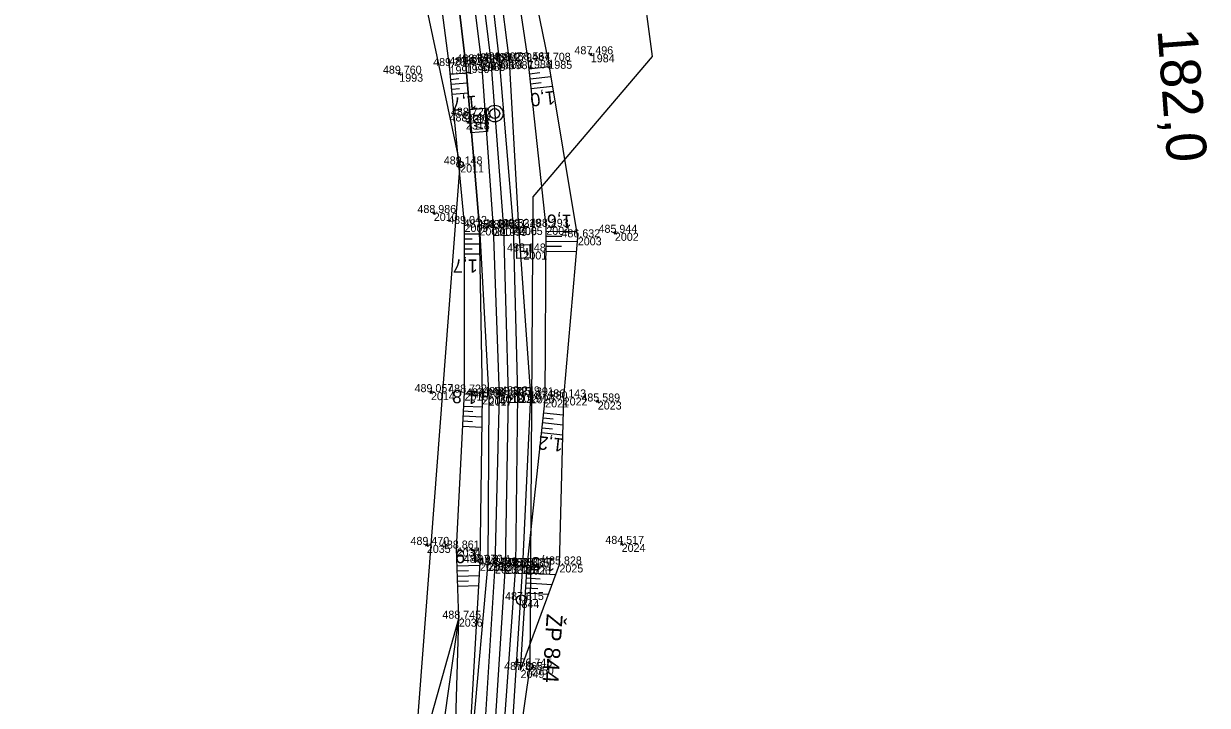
# Model space of a CAD drawing. Extents: x -1234191 to 23050, y -1290331 to -741191.
# Drawn here: x -865097.3 to -864919.8, y -1107809.7 to -1107707.6 of the extents above; entities that cross this region are included whole.
import ezdxf

# ---------------------------------------------------------------- set-up
doc = ezdxf.new("R2010")
doc.units = 0
for name, color, linetype in [('Vrstva 1', 7, 'Continuous'), ('Vrstva 33', 7, 'Continuous'), ('Vrstva 4', 7, 'Continuous'), ('Vrstva 48', 7, 'Continuous'), ('Vrstva 49', 7, 'Continuous'), ('Vrstva 53', 7, 'Continuous'), ('Vrstva 60', 7, 'Continuous'), ('Vrstva 61', 7, 'Continuous'), ('Vrstva 63', 7, 'Continuous'), ('Vrstva 7', 7, 'Continuous')]:
    doc.layers.add(name, color=color, linetype=linetype)

msp = doc.modelspace()

# ---------------------------------------------------------------- linework, layer by layer
at = {"layer": 'Vrstva 1'}
msp.add_lwpolyline([(-865029.98, -1107690.86), (-865027.26, -1107713.25), (-865025.37, -1107738.22), (-865024.63, -1107763.23), (-865025.08, -1107788.84), (-865026.69, -1107813.71), (-865028.38, -1107830.1), (-865030.44, -1107846.48), (-865032.71, -1107862.82), (-865035.04, -1107879.01), (-865037.95, -1107898.85), (-865040.94, -1107919.06), (-865043.74, -1107938.35), (-865046.29, -1107957.67)], dxfattribs=at)
at = {"layer": 'Vrstva 33'}
for p, q in [((-865021.86, -1107741.73), (-865022.86, -1107741.76)), ((-865021.87, -1107741.23), (-865021.84, -1107742.23))]:
    msp.add_line(p, q, dxfattribs=at)
msp.add_lwpolyline([(-865021.39, -1107740.71), (-865021.33, -1107742.71), (-865023.33, -1107742.77), (-865023.39, -1107740.77), (-865021.39, -1107740.71)], dxfattribs=at)
at = {"layer": 'Vrstva 4'}
for points in [[(-865043.04, -1107958.53), (-865041.08, -1107938.66), (-865038.35, -1107919.52), (-865034.16, -1107892.47), (-865031.86, -1107879.38), (-865029.67, -1107863.42), (-865027.18, -1107846.9), (-865024.91, -1107830.54), (-865024.04, -1107813.77), (-865022.46, -1107788.84), (-865021.25, -1107763.29), (-865023.05, -1107738.05), (-865024.43, -1107713.22), (-865027.33, -1107690.42)], [(-865033.64, -1107691.45), (-865031.02, -1107713.8), (-865028.96, -1107738.14), (-865027.57, -1107763.62), (-865027.71, -1107788.39), (-865029.95, -1107813.43), (-865031.21, -1107830.44), (-865033.2, -1107846.66), (-865035.23, -1107863.05), (-865037.86, -1107879.23), (-865044, -1107918.67), (-865046.84, -1107937.9), (-865049.77, -1107957.32)], [(-865047.91, -1107957.57), (-865045.27, -1107938.17), (-865042.31, -1107918.85), (-865036.72, -1107878.93), (-865034.18, -1107862.75), (-865031.83, -1107846.13), (-865029.73, -1107830.01), (-865028.13, -1107813.54), (-865026.61, -1107788.78), (-865025.94, -1107763.24), (-865026.83, -1107738.21), (-865028.6, -1107713.49), (-865031.37, -1107691.19)], [(-865028.57, -1107690.77), (-865026.02, -1107713.12), (-865023.91, -1107738.09), (-865023.23, -1107763.13), (-865023.55, -1107788.86), (-865025.37, -1107813.81), (-865026.74, -1107830.34), (-865028.75, -1107846.71), (-865031.2, -1107863.19), (-865033.49, -1107879.27), (-865039.43, -1107919.01), (-865042.25, -1107938.49), (-865044.8, -1107958.23)]]:
    msp.add_lwpolyline(points, dxfattribs=at)
at = {"layer": 'Vrstva 48'}
for p, q in [((-865033.32, -1107715.2), (-865030.92, -1107714.97)), ((-865021.53, -1107714.36), (-865018.48, -1107714.03)), ((-865021.44, -1107715.11), (-865019.9, -1107714.94)), ((-865033.25, -1107715.95), (-865032.05, -1107715.83)), ((-865033.18, -1107716.69), (-865030.79, -1107716.46)), ((-865021.36, -1107715.85), (-865018.23, -1107715.51)), ((-865021.28, -1107716.6), (-865019.7, -1107716.42)), ((-865021.2, -1107717.34), (-865017.99, -1107716.99)), ((-865033.11, -1107717.44), (-865031.92, -1107717.32)), ((-865033.04, -1107718.19), (-865030.67, -1107717.96)), ((-865031.19, -1107739.08), (-865028.94, -1107739.08)), ((-865031.19, -1107739.83), (-865030.06, -1107739.83)), ((-865018.94, -1107739.44), (-865016.59, -1107739.45)), ((-865018.94, -1107740.19), (-865014.27, -1107740.22)), ((-865018.93, -1107738.69), (-865014.36, -1107738.72)), ((-865031.19, -1107740.58), (-865028.91, -1107740.58)), ((-865031.19, -1107741.33), (-865030.05, -1107741.33)), ((-865018.95, -1107740.94), (-865016.64, -1107740.95)), ((-865018.95, -1107741.69), (-865014.4, -1107741.72)), ((-865031.19, -1107742.08), (-865028.89, -1107742.08)), ((-865031.29, -1107764.89), (-865028.54, -1107765.02)), ((-865031.37, -1107766.38), (-865028.56, -1107766.52)), ((-865031.33, -1107765.63), (-865029.94, -1107765.71)), ((-865019.4, -1107766.64), (-865017.9, -1107766.8)), ((-865019.32, -1107765.89), (-865016.38, -1107766.21)), ((-865031.44, -1107767.88), (-865028.58, -1107768.03)), ((-865031.41, -1107767.13), (-865029.99, -1107767.2)), ((-865019.56, -1107768.13), (-865018, -1107768.3)), ((-865019.48, -1107767.38), (-865016.42, -1107767.71)), ((-865019.64, -1107768.87), (-865016.46, -1107769.22)), ((-865032.29, -1107788.85), (-865028.88, -1107788.75)), ((-865032.27, -1107789.6), (-865030.6, -1107789.55)), ((-865021.88, -1107789.87), (-865017.52, -1107790.15)), ((-865032.25, -1107790.35), (-865028.97, -1107790.25)), ((-865032.22, -1107791.1), (-865030.62, -1107791.05)), ((-865032.2, -1107791.85), (-865029.06, -1107791.75)), ((-865021.97, -1107791.37), (-865018.06, -1107791.62)), ((-865021.92, -1107790.62), (-865019.86, -1107790.75)), ((-865022.07, -1107792.87), (-865018.6, -1107793.08)), ((-865022.02, -1107792.12), (-865020.18, -1107792.24))]:
    msp.add_line(p, q, dxfattribs=at)
at = {"layer": 'Vrstva 49'}
for p, q in [((-865012.45, -1107712.04), (-865012.07, -1107712.36)), ((-865012.09, -1107712.01), (-865012.42, -1107712.39)), ((-865041.16, -1107714.95), (-865040.78, -1107715.27)), ((-865040.81, -1107714.92), (-865041.13, -1107715.3)), ((-865035.98, -1107735.81), (-865035.61, -1107736.13)), ((-865035.63, -1107735.78), (-865035.96, -1107736.16)), ((-865008.83, -1107738.77), (-865008.47, -1107739.11)), ((-865008.48, -1107738.76), (-865008.82, -1107739.12)), ((-865036.41, -1107762.64), (-865036.04, -1107762.98)), ((-865036.05, -1107762.63), (-865036.4, -1107762.99)), ((-865011.39, -1107764.03), (-865011.04, -1107764.39)), ((-865011.04, -1107764.04), (-865011.39, -1107764.38)), ((-865036.66, -1107785.51), (-865037.02, -1107785.86)), ((-865037.01, -1107785.51), (-865036.67, -1107785.87)), ((-865007.45, -1107785.37), (-865007.81, -1107785.71)), ((-865007.8, -1107785.36), (-865007.45, -1107785.72))]:
    msp.add_line(p, q, dxfattribs=at)
for points in [[(-865022.79, -1107804.44), (-865016.96, -1107788.62), (-865016.32, -1107763.6), (-865014.21, -1107739.62), (-865018.62, -1107713.17), (-865023.32, -1107690.22), (-865023.02, -1107669.46), (-865030.19, -1107644.87), (-865030.19, -1107623.87), (-865039.76, -1107587.33), (-865045.46, -1107556.09), (-865053.81, -1107508.61), (-865062.31, -1107458.43), (-865071.36, -1107418.69), (-865074.77, -1107418.19)], [(-865022.79, -1107804.44), (-865021.82, -1107788.94), (-865019.1, -1107763.89), (-865018.93, -1107738.04), (-865021.67, -1107713.09), (-865025.13, -1107689.6), (-865028.75, -1107668.21), (-865032.03, -1107644.92), (-865036.31, -1107623.58), (-865044.5, -1107589.98), (-865050.68, -1107556.67), (-865059.77, -1107507.71), (-865068.46, -1107458.63), (-865074.5, -1107420.3), (-865074.77, -1107418.19)], [(-865057.81, -1107956.24), (-865055.34, -1107936.98), (-865052.62, -1107918), (-865046.45, -1107877.65), (-865043.34, -1107860.97), (-865040.8, -1107845.34), (-865038.38, -1107829.48), (-865036.92, -1107814.14), (-865032.05, -1107796.74), (-865032.37, -1107786.24), (-865031.19, -1107762.87), (-865031.19, -1107737.61), (-865033.44, -1107713.96), (-865036.28, -1107692.09)], [(-865053.04, -1107995.98), (-865052.26, -1107976.93), (-865049.77, -1107957.32), (-865046.84, -1107937.9), (-865044, -1107918.67), (-865038.53, -1107878.69), (-865036.07, -1107862.82), (-865031.84, -1107829.93), (-865030.31, -1107813.38), (-865028.86, -1107788.36), (-865028.52, -1107763.45), (-865028.96, -1107738.14), (-865031.02, -1107713.8), (-865033.64, -1107691.45)], [(-865038.41, -1108186.18), (-865041.75, -1108175.27), (-865044.69, -1108155.3), (-865047.95, -1108135.61), (-865053.22, -1108113.27), (-865054.66, -1108091.94), (-865057.04, -1108059.32), (-865058.12, -1108048.87), (-865057.64, -1108021.12), (-865054.26, -1107996.36), (-865056.75, -1107976.31), (-865054.65, -1107957.54), (-865051.94, -1107936.76), (-865049.61, -1107917.98), (-865043.54, -1107878.33), (-865039.55, -1107861.73), (-865037.74, -1107845.05), (-865035.72, -1107829.32), (-865034.42, -1107813.61), (-865032.05, -1107796.74)], [(-865034.15, -1108185.38), (-865037.05, -1108170.2), (-865039.93, -1108151.22), (-865043.48, -1108133.01), (-865045.05, -1108122.16), (-865046.48, -1108112.34), (-865049.77, -1108090.46), (-865053.14, -1108069.02), (-865054.47, -1108047.38), (-865054.69, -1108021.24), (-865053.04, -1107995.98), (-865054.24, -1107976.98), (-865052.28, -1107956.98), (-865049.22, -1107937.19), (-865046.66, -1107918.24), (-865041.02, -1107878.43), (-865038.37, -1107862.08), (-865035.55, -1107845.35), (-865033.68, -1107829.55), (-865032.54, -1107813.59), (-865032.05, -1107796.74)]]:
    msp.add_lwpolyline(points, dxfattribs=at)
at = {"layer": 'Vrstva 53'}
for p, q in [((-865031.85, -1107728.65), (-865031.84, -1107728.75)), ((-865021.38, -1107803.86), (-865021.38, -1107803.96))]:
    msp.add_line(p, q, dxfattribs=at)
for points in [[(-865097.28, -1108650.63), (-865077.79, -1108523.9), (-865062.58, -1108401.69), (-865048.74, -1108345.61), (-865033.55, -1108273.8), (-865036.72, -1108231.24), (-865042.5, -1108177.09), (-865069.37, -1108070.21), (-865060.75, -1107948.38), (-865040.05, -1107836.11), (-865031.84, -1107728.7), (-865056.26, -1107614.01)], [(-865004.69, -1107700.09), (-865003.06, -1107712.55), (-865020.95, -1107733.57), (-865021.38, -1107803.91), (-865041.95, -1107946.28), (-865044.86, -1108022.81), (-865018.16, -1108183.05), (-865018.75, -1108239.98), (-865026.02, -1108333.53), (-865033.42, -1108388.81), (-865018.24, -1108387.77), (-865021.85, -1108424.72), (-865038.93, -1108425.11), (-865057.34, -1108498.15), (-865069.18, -1108569.75)]]:
    msp.add_lwpolyline(points, dxfattribs=at)
for centre in [(-865031.84, -1107728.7), (-865021.38, -1107803.91)]:
    msp.add_circle(centre, 0.499, dxfattribs=at)
at = {"layer": 'Vrstva 60'}
for p, q in [((-865029.95, -1107713.4), (-865029.95, -1107713.4)), ((-865028.6, -1107713.49), (-865028.6, -1107713.49)), ((-865027.26, -1107713.25), (-865027.26, -1107713.25)), ((-865026.02, -1107713.12), (-865026.02, -1107713.12)), ((-865024.43, -1107713.22), (-865024.43, -1107713.22)), ((-865021.67, -1107713.09), (-865021.67, -1107713.09)), ((-865018.62, -1107713.17), (-865018.62, -1107713.17)), ((-865012.26, -1107712.2), (-865012.26, -1107712.2)), ((-865040.97, -1107715.11), (-865040.97, -1107715.11)), ((-865033.44, -1107713.96), (-865033.44, -1107713.96)), ((-865031.02, -1107713.8), (-865031.02, -1107713.8)), ((-865030.99, -1107722.26), (-865030.99, -1107722.26)), ((-865030.78, -1107721.4), (-865030.78, -1107721.4)), ((-865031.84, -1107728.7), (-865031.84, -1107728.7)), ((-865035.8, -1107735.97), (-865035.8, -1107735.97)), ((-865031.19, -1107737.61), (-865031.19, -1107737.61)), ((-865028.96, -1107738.14), (-865028.96, -1107738.14)), ((-865026.83, -1107738.21), (-865026.83, -1107738.21)), ((-865025.37, -1107738.22), (-865025.37, -1107738.22)), ((-865023.91, -1107738.09), (-865023.91, -1107738.09)), ((-865023.05, -1107738.05), (-865023.05, -1107738.05)), ((-865018.93, -1107738.04), (-865018.93, -1107738.04)), ((-865014.21, -1107739.62), (-865014.21, -1107739.62)), ((-865008.65, -1107738.94), (-865008.65, -1107738.94)), ((-865022.36, -1107741.74), (-865022.36, -1107741.74)), ((-865036.22, -1107762.81), (-865036.22, -1107762.81)), ((-865031.19, -1107762.87), (-865031.19, -1107762.87)), ((-865025.94, -1107763.24), (-865025.94, -1107763.24)), ((-865024.63, -1107763.23), (-865024.63, -1107763.23)), ((-865023.23, -1107763.13), (-865023.23, -1107763.13)), ((-865021.25, -1107763.29), (-865021.25, -1107763.29)), ((-865028.52, -1107763.45), (-865028.52, -1107763.45)), ((-865027.57, -1107763.62), (-865027.57, -1107763.62)), ((-865019.1, -1107763.89), (-865019.1, -1107763.89)), ((-865016.32, -1107763.6), (-865016.32, -1107763.6)), ((-865011.21, -1107764.21), (-865011.21, -1107764.21)), ((-865036.84, -1107785.69), (-865036.84, -1107785.69)), ((-865032.37, -1107786.24), (-865032.37, -1107786.24)), ((-865007.63, -1107785.54), (-865007.63, -1107785.54)), ((-865028.86, -1107788.36), (-865028.86, -1107788.36)), ((-865027.71, -1107788.39), (-865027.71, -1107788.39)), ((-865026.61, -1107788.78), (-865026.61, -1107788.78)), ((-865025.08, -1107788.84), (-865025.08, -1107788.84)), ((-865023.55, -1107788.86), (-865023.55, -1107788.86)), ((-865022.46, -1107788.84), (-865022.46, -1107788.84)), ((-865021.82, -1107788.94), (-865021.82, -1107788.94)), ((-865016.96, -1107788.62), (-865016.96, -1107788.62)), ((-865022.65, -1107793.95), (-865022.65, -1107793.95)), ((-865032.05, -1107796.74), (-865032.05, -1107796.74)), ((-865021.38, -1107803.91), (-865021.38, -1107803.91)), ((-865022.79, -1107804.44), (-865022.79, -1107804.44))]:
    msp.add_line(p, q, dxfattribs=at)
at = {"layer": 'Vrstva 63'}
msp.add_line((-865022.65, -1107793.9), (-865022.66, -1107794), dxfattribs=at)
msp.add_circle((-865022.65, -1107793.95), 0.756, dxfattribs=at)
at = {"layer": 'Vrstva 7'}
for p, q in [((-865029.46, -1107713.34), (-865030.45, -1107713.46)), ((-865030.01, -1107712.91), (-865029.89, -1107713.9)), ((-865030.99, -1107722.26), (-865030.37, -1107722.21)), ((-865030.78, -1107721.35), (-865030.77, -1107721.44))]:
    msp.add_line(p, q, dxfattribs=at)
msp.add_lwpolyline([(-865030.5, -1107720.47), (-865028.02, -1107720.29), (-865027.76, -1107723.76), (-865030.23, -1107723.95)], close=True, dxfattribs=at)
for centre, radius in [((-865026.67, -1107721.08), 1.25), ((-865026.67, -1107721.08), 0.752), ((-865030.78, -1107721.4), 0.5)]:
    msp.add_circle(centre, radius, dxfattribs=at)

# ---------------------------------------------------------------- texts
at = {"layer": 'Vrstva 48'}
for s, rotation, p in [('1,7', 185.4409, (-865029.45, -1107718.36)), ('1,0', 186.2638, (-865017.72, -1107717.66)), ('1,6', 179.6078, (-865015.12, -1107736.22)), ('1,7', 179.9955, (-865029.22, -1107742.93)), ('1,8', 177.1051, (-865029.28, -1107762.63)), ('1,2', 173.8163, (-865016.32, -1107769.78)), ('1,9', 181.7526, (-865028.91, -1107786.34)), ('1,5', 176.4048, (-865017.51, -1107787.71))]:
    msp.add_text(s, height=2, rotation=rotation, dxfattribs=at).set_placement(p)
at = {"layer": 'Vrstva 60'}
for s, p in [('1998', (-865029.95, -1107714.6)), ('1989', (-865028.6, -1107714.69)), ('1996', (-865027.26, -1107714.45)), ('1988', (-865026.02, -1107714.32)), ('1987', (-865024.43, -1107714.42)), ('1986', (-865021.67, -1107714.29)), ('1985', (-865018.62, -1107714.37)), ('1984', (-865012.26, -1107713.4)), ('1993', (-865040.97, -1107716.31)), ('1991', (-865033.44, -1107715.16)), ('1990', (-865031.02, -1107715)), ('2318', (-865030.99, -1107723.46)), ('2317', (-865030.78, -1107722.59)), ('2011', (-865031.84, -1107729.9)), ('2010', (-865035.8, -1107737.17)), ('2009', (-865031.19, -1107738.81)), ('2008', (-865028.96, -1107739.34)), ('2007', (-865026.83, -1107739.41)), ('1999', (-865025.37, -1107739.42)), ('2006', (-865023.91, -1107739.29)), ('2005', (-865023.05, -1107739.26)), ('2004', (-865018.93, -1107739.24)), ('2003', (-865014.21, -1107740.82)), ('2002', (-865008.65, -1107740.14)), ('2001', (-865022.36, -1107742.94)), ('2014', (-865036.22, -1107764.01)), ('2015', (-865031.19, -1107764.07)), ('2018', (-865025.94, -1107764.44)), ('2012', (-865024.63, -1107764.43)), ('2019', (-865023.23, -1107764.33)), ('2020', (-865021.25, -1107764.49)), ('2016', (-865028.52, -1107764.65)), ('2017', (-865027.57, -1107764.82)), ('2021', (-865019.1, -1107765.09)), ('2022', (-865016.32, -1107764.8)), ('2023', (-865011.21, -1107765.41)), ('2035', (-865036.84, -1107786.89)), ('2034', (-865032.37, -1107787.44)), ('2024', (-865007.63, -1107786.74)), ('2033', (-865028.86, -1107789.56)), ('2032', (-865027.71, -1107789.59)), ('2029', (-865026.61, -1107789.98)), ('2030', (-865025.08, -1107790.04)), ('2028', (-865023.55, -1107790.06)), ('2027', (-865022.46, -1107790.04)), ('2026', (-865021.82, -1107790.14)), ('2025', (-865016.96, -1107789.82)), ('844', (-865022.65, -1107795.15)), ('2036', (-865032.05, -1107797.94)), ('2050', (-865021.38, -1107805.11)), ('2049', (-865022.79, -1107805.64))]:
    msp.add_text(s, height=1.2, dxfattribs=at).set_placement(p)
at = {"layer": 'Vrstva 61'}
for s, p in [('488.802', (-865028.46, -1107713.12)), ('488.564', (-865024.12, -1107713.09)), ('487.496', (-865014.71, -1107712.2)), ('489.284', (-865035.89, -1107713.96)), ('487.526', (-865033.47, -1107713.8)), ('488.772', (-865032.4, -1107713.4)), ('488.680', (-865031.05, -1107713.49)), ('488.898', (-865029.72, -1107713.25)), ('488.279', (-865026.88, -1107713.22)), ('487.708', (-865021.08, -1107713.17)), ('489.760', (-865043.42, -1107715.11)), ('488.720', (-865033.23, -1107721.4)), ('488.146', (-865033.44, -1107722.26)), ('489.148', (-865034.3, -1107728.7)), ('488.986', (-865038.25, -1107735.97)), ('489.042', (-865033.64, -1107737.61)), ('487.311', (-865031.31, -1107738.14)), ('488.344', (-865029.28, -1107738.21)), ('488.621', (-865027.73, -1107738.22)), ('488.532', (-865026.36, -1107738.09)), ('488.219', (-865025.51, -1107738.05)), ('488.293', (-865021.38, -1107738.04)), ('486.632', (-865016.66, -1107739.62)), ('485.944', (-865011.1, -1107738.94)), ('488.148', (-865024.81, -1107741.74)), ('489.057', (-865038.68, -1107762.81)), ('488.722', (-865033.64, -1107762.87)), ('487.006', (-865030.97, -1107763.45)), ('487.361', (-865029.92, -1107763.62)), ('488.087', (-865028.39, -1107763.24)), ('488.345', (-865027.09, -1107763.23)), ('488.249', (-865025.69, -1107763.13)), ('487.391', (-865023.61, -1107763.29)), ('487.280', (-865021.55, -1107763.89)), ('486.143', (-865018.77, -1107763.6)), ('485.589', (-865013.67, -1107764.21)), ('489.470', (-865039.29, -1107785.69)), ('484.517', (-865010.08, -1107785.54)), ('488.861', (-865034.73, -1107786.24)), ('486.970', (-865031.31, -1107788.36)), ('487.314', (-865030.16, -1107788.39)), ('487.799', (-865029.06, -1107788.78)), ('488.057', (-865027.53, -1107788.84)), ('487.893', (-865026, -1107788.86)), ('487.508', (-865024.91, -1107788.84)), ('487.535', (-865024.27, -1107788.94)), ('485.828', (-865019.41, -1107788.62)), ('487.615', (-865025.11, -1107793.95)), ('488.745', (-865034.51, -1107796.74)), ('487.365', (-865025.25, -1107804.44)), ('486.745', (-865023.84, -1107803.91))]:
    msp.add_text(s, height=1.2, dxfattribs=at).set_placement(p)
at = {"layer": 'Vrstva 63'}
msp.add_text('ŽP 844', height=2.4, rotation=266.3063, dxfattribs=at).set_placement((-865018.86, -1107795.97))
at = {"layer": 'Vrstva 7'}
for s, height, p in [('182,0', 6, (-864927.33, -1107708.53)), ('KM', 1.247, (-865029.83, -1107721.15))]:
    msp.add_text(s, height=height, rotation=274.3424, dxfattribs=at).set_placement(p)

doc.saveas('drawing.dxf')
